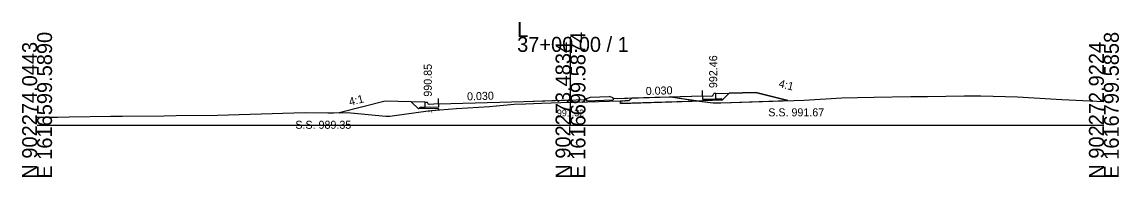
# Model space of a CAD drawing. Extents: x 1009 to 7438, y -1586 to 7964.
# Drawn here: x 3032.1 to 3237.7, y 4914 to 4943.1 of the extents above; entities that cross this region are included whole.
import ezdxf

# ---------------------------------------------------------------- set-up
doc = ezdxf.new("R2010")
doc.units = 0
for name, color, linetype in [('Exist Cross Section Cell', 7, 'Continuous'), ('Exist XS Center Line Elevation Label', 7, 'Continuous'), ('Exist XS Ground Line', 7, 'Continuous'), ('Prop XS Dump Level', 7, 'Continuous'), ('Prop XS Earthwork Shape', 7, 'Continuous'), ('Prop XS EOT Tick Mark', 7, 'Continuous'), ('Prop XS Finish Grade', 7, 'Continuous'), ('Prop XS Finish Grade CurbGutter', 7, 'Continuous'), ('Prop XS Finish Grade Earthwork', 7, 'Continuous'), ('Prop XS Finish Grade Pavement', 7, 'Continuous'), ('Prop XS Hydro Elevations', 7, 'Continuous'), ('Prop XS Pvmt Edge Slope', 7, 'Continuous'), ('Prop XS SE Text', 7, 'Continuous'), ('Prop XS Side Slope Text', 7, 'Continuous'), ('Prop XS SS Elevation Text', 7, 'Continuous'), ('Prop XS Subgrade CurbGutter', 7, 'Continuous'), ('Prop XS Subgrade Earthwork', 7, 'Continuous')]:
    doc.layers.add(name, color=color, linetype=linetype)

msp = doc.modelspace()

# ---------------------------------------------------------------- linework, layer by layer
at = {"layer": 'Exist Cross Section Cell'}
for p, q in [((3134.89, 4923.73), (3134.89, 4940.27)), ((3034.89, 4923.73), (3134.89, 4923.73)), ((3134.89, 4923.73), (3234.89, 4923.73))]:
    msp.add_line(p, q, dxfattribs=at)
at = {"layer": 'Exist XS Ground Line'}
for p, q in [((3136.1, 4928.08), (3144.23, 4928.31)), ((3144.23, 4928.31), (3145.17, 4928.34)), ((3145.17, 4928.34), (3145.86, 4928.36)), ((3145.86, 4928.36), (3146.47, 4928.87)), ((3146.47, 4928.87), (3150.68, 4928.97)), ((3150.68, 4928.97), (3151.47, 4928.99)), ((3151.47, 4928.99), (3153.65, 4929.03)), ((3153.65, 4929.03), (3161.06, 4927.99)), ((3163.09, 4927.94), (3178.72, 4928.44)), ((3178.72, 4928.44), (3185.74, 4928.84)), ((3185.74, 4928.84), (3188.72, 4928.94)), ((3188.72, 4928.94), (3191.73, 4929)), ((3191.73, 4929), (3198.72, 4929.09)), ((3198.72, 4929.09), (3201.79, 4929.12)), ((3201.79, 4929.12), (3208.72, 4929.24)), ((3208.72, 4929.24), (3211.85, 4929.22)), ((3211.85, 4929.22), (3218.72, 4929.08)), ((3218.72, 4929.08), (3227.01, 4928.56)), ((3227.01, 4928.56), (3234.89, 4928.15)), ((3083.03, 4926.04), (3085.12, 4926.1)), ((3085.12, 4926.1), (3089.42, 4926.07)), ((3089.42, 4926.07), (3090.01, 4926.07)), ((3090.01, 4926.07), (3090.46, 4926.08)), ((3090.46, 4926.08), (3093.09, 4926.09)), ((3093.09, 4926.09), (3099.6, 4925.49)), ((3101.43, 4925.48), (3108.23, 4926.44)), ((3108.23, 4926.44), (3108.86, 4926.51)), ((3108.86, 4926.51), (3113.49, 4926.86)), ((3113.49, 4926.86), (3119.68, 4927.27)), ((3119.68, 4927.27), (3122.34, 4927.5)), ((3122.34, 4927.5), (3124.3, 4927.66)), ((3124.3, 4927.66), (3126.43, 4927.75)), ((3126.43, 4927.75), (3129.47, 4927.89)), ((3129.47, 4927.89), (3134.89, 4928.05)), ((3134.89, 4928.05), (3136.1, 4928.08)), ((3161.06, 4927.99), (3161.66, 4927.9)), ((3161.66, 4927.9), (3163.09, 4927.94)), ((3034.89, 4925.23), (3038.71, 4925.26)), ((3038.71, 4925.26), (3040.88, 4925.31)), ((3040.88, 4925.31), (3048.71, 4925.41)), ((3048.71, 4925.41), (3050.93, 4925.43)), ((3050.93, 4925.43), (3058.71, 4925.51)), ((3058.71, 4925.51), (3060.99, 4925.54)), ((3060.99, 4925.54), (3068.71, 4925.62)), ((3068.71, 4925.62), (3083.03, 4926.04)), ((3099.6, 4925.49), (3100.3, 4925.43)), ((3100.3, 4925.43), (3101.05, 4925.43)), ((3101.05, 4925.43), (3101.43, 4925.48))]:
    msp.add_line(p, q, dxfattribs=at)
at = {"layer": 'Prop XS Dump Level'}
for p, q in [((3110.14, 4927.72), (3126.14, 4928.2)), ((3110.14, 4927.72), (3126.14, 4928.2)), ((3126.14, 4928.2), (3134.89, 4928.47)), ((3126.14, 4928.2), (3134.89, 4928.47)), ((3143.64, 4928.73), (3159.64, 4929.21)), ((3143.64, 4928.73), (3159.64, 4929.21))]:
    msp.add_line(p, q, dxfattribs=at)
at = {"layer": 'Prop XS Earthwork Shape'}
for points in [[(3105.04, 4928.14), (3100.14, 4928.24), (3091.5, 4926.08), (3093.09, 4926.09), (3099.6, 4925.49), (3100.3, 4925.43), (3101.05, 4925.43), (3101.43, 4925.48), (3108.23, 4926.44), (3108.86, 4926.51), (3110.14, 4926.6), (3110.14, 4926.81), (3110.14, 4926.89), (3106.39, 4926.78)], [(3153.65, 4929.03), (3159.03, 4928.27), (3144.24, 4927.83), (3144.24, 4928.31), (3145.17, 4928.34), (3145.86, 4928.36), (3146.47, 4928.87), (3150.68, 4928.97), (3151.47, 4928.99)], [(3161.66, 4927.9), (3163.09, 4927.94), (3175.66, 4928.34), (3169.64, 4929.85), (3164.64, 4929.74), (3163.39, 4928.49), (3159.64, 4928.38), (3159.64, 4928.29), (3159.03, 4928.27), (3161.06, 4927.99)]]:
    msp.add_lwpolyline(points, close=True, dxfattribs=at)
at = {"layer": 'Prop XS EOT Tick Mark'}
for p, q in [((3159.64, 4929.21), (3159.64, 4930.21)), ((3110.14, 4927.72), (3110.14, 4928.72))]:
    msp.add_line(p, q, dxfattribs=at)
at = {"layer": 'Prop XS Finish Grade'}
for p, q in [((3107.64, 4928.08), (3105.04, 4928.14)), ((3162.14, 4929.69), (3164.64, 4929.74))]:
    msp.add_line(p, q, dxfattribs=at)
at = {"layer": 'Prop XS Finish Grade CurbGutter'}
for p, q in [((3137.89, 4928.73), (3138.64, 4928.98)), ((3137.89, 4928.56), (3137.89, 4928.73)), ((3138.64, 4928.98), (3142.14, 4929.13)), ((3142.89, 4928.88), (3142.14, 4929.13)), ((3142.89, 4928.71), (3142.89, 4928.88)), ((3159.64, 4929.21), (3161.39, 4929.19)), ((3161.39, 4929.19), (3161.52, 4929.21)), ((3161.52, 4929.21), (3161.61, 4929.31)), ((3161.61, 4929.31), (3161.68, 4929.56)), ((3161.68, 4929.56), (3161.77, 4929.65)), ((3161.89, 4929.69), (3161.77, 4929.65)), ((3162.14, 4929.69), (3161.89, 4929.69)), ((3107.64, 4928.08), (3107.89, 4928.08)), ((3107.89, 4928.08), (3108.02, 4928.06)), ((3108.11, 4927.97), (3108.02, 4928.06)), ((3108.18, 4927.72), (3108.11, 4927.97)), ((3108.27, 4927.62), (3108.18, 4927.72)), ((3108.39, 4927.6), (3108.27, 4927.62)), ((3110.14, 4927.72), (3108.39, 4927.6))]:
    msp.add_line(p, q, dxfattribs=at)
at = {"layer": 'Prop XS Finish Grade Earthwork'}
for p, q in [((3100.14, 4928.24), (3091.5, 4926.08)), ((3105.04, 4928.14), (3100.14, 4928.24)), ((3164.64, 4929.74), (3169.64, 4929.85)), ((3169.64, 4929.85), (3175.66, 4928.34))]:
    msp.add_line(p, q, dxfattribs=at)
at = {"layer": 'Prop XS Finish Grade Pavement'}
for p, q in [((3110.14, 4927.72), (3126.14, 4928.2)), ((3126.14, 4928.2), (3137.89, 4928.56)), ((3142.89, 4928.71), (3159.64, 4929.21))]:
    msp.add_line(p, q, dxfattribs=at)
at = {"layer": 'Prop XS Pvmt Edge Slope'}
for p, q in [((3162.14, 4928.7), (3163.14, 4928.73)), ((3163.14, 4928.73), (3163.39, 4928.49)), ((3106.64, 4927.04), (3106.39, 4926.78)), ((3107.64, 4927.07), (3106.64, 4927.04))]:
    msp.add_line(p, q, dxfattribs=at)
at = {"layer": 'Prop XS Subgrade CurbGutter'}
for p, q in [((3137.89, 4928.56), (3137.89, 4928.31)), ((3137.89, 4928.31), (3142.89, 4928.46)), ((3142.89, 4928.71), (3142.89, 4928.46)), ((3159.64, 4929.21), (3159.64, 4928.63)), ((3159.64, 4928.63), (3162.14, 4928.7)), ((3162.14, 4928.7), (3162.14, 4929.69)), ((3107.64, 4927.07), (3107.64, 4928.08)), ((3110.14, 4927.14), (3107.64, 4927.07)), ((3110.14, 4927.72), (3110.14, 4927.14))]:
    msp.add_line(p, q, dxfattribs=at)
at = {"layer": 'Prop XS Subgrade Earthwork'}
for p, q in [((3106.39, 4926.78), (3105.04, 4928.14)), ((3144.24, 4928.31), (3144.24, 4927.83)), ((3144.24, 4927.83), (3159.64, 4928.29)), ((3159.64, 4928.38), (3163.39, 4928.49)), ((3159.64, 4928.29), (3159.64, 4928.38)), ((3163.39, 4928.49), (3164.64, 4929.74)), ((3110.14, 4926.89), (3106.39, 4926.78)), ((3110.14, 4926.81), (3110.14, 4926.89)), ((3110.14, 4926.81), (3110.14, 4926.6))]:
    msp.add_line(p, q, dxfattribs=at)

# ---------------------------------------------------------------- texts
at = {"layer": 'Exist Cross Section Cell'}
for s, p in [('L', (3124.89, 4940.27)), ('37+00.00 / 1', (3124.89, 4937.47))]:
    msp.add_text(s, height=2.8, dxfattribs=at).set_placement(p)
for s, p in [('E 1616599.5890', (3037.69, 4913.73)), ('E 1616699.5874', (3137.69, 4913.73)), ('E 1616799.5858', (3237.69, 4913.73)), ('N 902274.0443', (3034.89, 4913.73)), ('N 902273.4834', (3134.89, 4913.73)), ('N 902272.9224', (3234.89, 4913.73))]:
    msp.add_text(s, height=2.8, rotation=90, dxfattribs=at).set_placement(p)
at = {"layer": 'Exist XS Center Line Elevation Label'}
msp.add_text('991.32', height=1.25, dxfattribs=at).set_placement((3132.34, 4925.42))
at = {"layer": 'Prop XS Dump Level'}
for p in [(3144.24, 4928.01), (3144.24, 4928.01), (3144.24, 4928.01), (3108.29, 4926.14)]:
    msp.add_text('Eop', height=0.3, dxfattribs=at).set_placement(p)
at = {"layer": 'Prop XS Hydro Elevations'}
for s, p in [('992.46', (3162.39, 4930.69)), ('990.85', (3108.89, 4929.08))]:
    msp.add_text(s, height=1.5, rotation=90, dxfattribs=at).set_placement(p)
at = {"layer": 'Prop XS SE Text'}
for p in [(3149.02, 4929.39), (3115.52, 4928.38)]:
    msp.add_text('0.030', height=1.5, rotation=1.7184, dxfattribs=at).set_placement(p)
at = {"layer": 'Prop XS Side Slope Text'}
for rotation, p in [(345.9638, (3173.82, 4930.89)), (14.0362, (3093.55, 4927.36))]:
    msp.add_text('4:1', height=1.5, rotation=rotation, dxfattribs=at).set_placement(p)
at = {"layer": 'Prop XS SS Elevation Text'}
for s, p in [('S.S. 991.67', (3171.97, 4925.4)), ('S.S. 989.35', (3083.31, 4923.07))]:
    msp.add_text(s, height=1.5, dxfattribs=at).set_placement(p)

doc.saveas('drawing.dxf')
